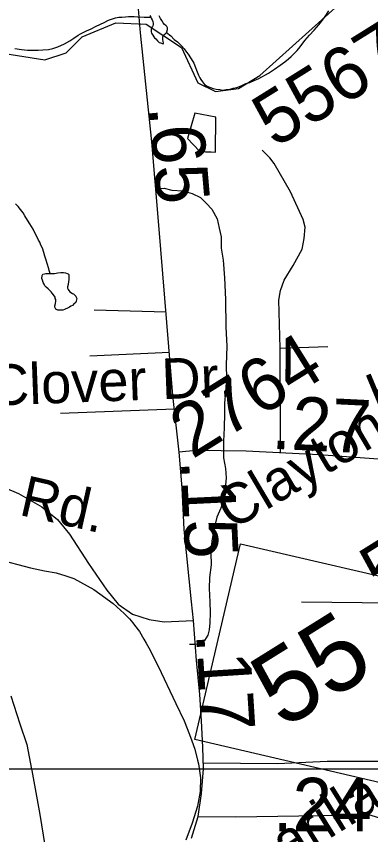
# Model space of a CAD drawing. Extents: x 2001466 to 31450019, y -30647475 to 847247.
# Drawn here: x 2072184 to 2073846, y 657867 to 661702 of the extents above; entities that cross this region are included whole.
import ezdxf

# ---------------------------------------------------------------- set-up
doc = ezdxf.new("R2010")
doc.units = 0
for name, color, linetype in [('Exist Hydrographic Creek Single Shore', 7, 'Continuous'), ('Exist Hydrographic Misc Water Feature', 7, 'Continuous'), ('Exist Railroad Mainline', 7, 'Continuous'), ('Exist Road Non-System Type 51', 7, 'Continuous'), ('Exist Road Non-System Type 51 Label', 7, 'Continuous'), ('Exist Road Primary NC Attributed', 7, 'Continuous'), ('Exist Road Primary NC Service Mileage Hundredths English Label', 7, 'Continuous'), ('Exist Road Primary NC Shield CELL', 7, 'Continuous'), ('Exist Road Primary NC Shield Number Label', 7, 'Continuous'), ('Exist Road Secondary Mileage Hundredths English Label', 7, 'Continuous'), ('Exist Road Secondary Type 51 Attributed', 7, 'Continuous'), ('Exist Road Secondary Type 51 Label', 7, 'Continuous'), ('Exist Road Secondary Type 51 Number Label', 7, 'Continuous'), ('Map Preparation Inset Cut Line', 7, 'Continuous')]:
    doc.layers.add(name, color=color, linetype=linetype)

msp = doc.modelspace()

# ---------------------------------------------------------------- linework, layer by layer
at = {"layer": 'Exist Hydrographic Creek Single Shore'}
for points in [[(2072059.9, 661539), (2072318.1, 661497.7), (2072417.9, 661531.7), (2072493, 661605.7), (2072651.1, 661671.3), (2072793, 661665.2), (2072959.1, 661556.8), (2073034.9, 661391.2), (2073118, 661350.2), (2073226, 661364.4), (2073325.9, 661424.7), (2073708.9, 661767.9), (2073875, 661876.1), (2074423.6, 661992.8)], [(2074431.5, 658772.1), (2074071.9, 658926), (2073947.8, 658951.5), (2073521.9, 658956.9)]]:
    msp.add_lwpolyline(points, dxfattribs=at)
at = {"layer": 'Exist Hydrographic Misc Water Feature'}
for points in [[(2072176.8, 661551), (2072208.8, 661547), (2072236.7, 661543.2), (2072256.6, 661543), (2072286.7, 661543.3), (2072308.8, 661545.2), (2072334.7, 661547.4), (2072354.4, 661551.3), (2072378.8, 661559.4), (2072410.3, 661573.6), (2072434.3, 661587.4), (2072454.2, 661599.4), (2072474.5, 661613.4), (2072484.4, 661619.6), (2072512.7, 661633.6), (2072534.4, 661643.7), (2072558.4, 661655.9), (2072596.3, 661673.6), (2072616.2, 661683.6), (2072648.4, 661695.7), (2072664, 661697.8), (2072678.1, 661697.7), (2072696.2, 661699.8), (2072710.1, 661701.8), (2072736.2, 661701.9), (2072754, 661700), (2072784, 661697.9), (2072792.2, 661698.3), (2072814.1, 661698.2)], [(2072810.4, 661706.1), (2072814.1, 661698.2)], [(2072814.1, 661698.2), (2072816.1, 661694.3), (2072820.2, 661686), (2072823.9, 661678.1), (2072826.2, 661668), (2072826.4, 661664.3), (2072824.1, 661658.2), (2072822.1, 661654), (2072818.6, 661648.1), (2072816.4, 661642.3), (2072816.4, 661634.2), (2072816.4, 661630.1), (2072818.4, 661624.1), (2072820.5, 661618.2), (2072832.1, 661602.2), (2072838.5, 661596.4), (2072846.5, 661588.2), (2072854.5, 661580.1), (2072860.4, 661578.4), (2072872.5, 661574.1), (2072874.6, 661578.4), (2072872.5, 661584.3), (2072870.5, 661594.3), (2072870.3, 661606.1), (2072872.1, 661610.3), (2072874.6, 661614), (2072882.4, 661620.1), (2072888.5, 661626.1)], [(2072888.5, 661626.1), (2072890.4, 661630.3), (2072892.4, 661640.1), (2072892.2, 661648.3), (2072890.2, 661654.2), (2072886.3, 661658.5), (2072878.3, 661664.2), (2072872.3, 661672.4), (2072866.4, 661682.2), (2072860.4, 661692.4), (2072856.3, 661698.3), (2072854.3, 661704.3)], [(2072990.4, 661524.6), (2073012.4, 661490.5), (2073016.7, 661482.5), (2073024.9, 661462.6), (2073028.8, 661450.7), (2073038.8, 661426.5), (2073044.8, 661414.6), (2073048.7, 661406.7), (2073056.9, 661394.6), (2073066.7, 661382.5), (2073079, 661374.6), (2073094.6, 661368.9), (2073106.7, 661364.7), (2073120.4, 661360.9), (2073138.9, 661358.6), (2073152.6, 661356.9), (2073168.6, 661358.9), (2073186.9, 661361), (2073200.6, 661365), (2073218.7, 661368.8), (2073238.8, 661377.1), (2073260.9, 661387.1), (2073278.9, 661392.9), (2073298.6, 661401.3), (2073320.6, 661411), (2073366.7, 661435.2), (2073394.2, 661455.4), (2073420.6, 661473.3), (2073442.4, 661489.4), (2073460.4, 661503.3), (2073472.3, 661513.3), (2073488.3, 661529.5), (2073500.4, 661541.5), (2073514.3, 661559.2), (2073536.5, 661589.5), (2073558.2, 661613.4), (2073580.2, 661637.7), (2073592.1, 661649.7), (2073610.1, 661671.7), (2073632, 661701.6), (2073650.1, 661727.7)], [(2072888.5, 661626.1), (2072908.2, 661610.1), (2072924.4, 661594.3), (2072940.2, 661582.6), (2072958.5, 661564.4), (2072970.6, 661550.4), (2072982.4, 661534.4), (2072990.4, 661524.6)], [(2073021, 661248.7), (2072987.4, 661130.5), (2073043.1, 661070.5), (2073071.4, 661066.6), (2073097.5, 661066.7), (2073117.6, 661065), (2073119, 661229), (2073021, 661248.7)], [(2072342.5, 660497.4), (2072338.4, 660511.4), (2072336.7, 660519.3), (2072328.3, 660543.3), (2072324.2, 660559.3), (2072318.3, 660577.6), (2072312.5, 660595.6), (2072306.4, 660615.6), (2072298.6, 660629.4), (2072294.5, 660643.4), (2072288.1, 660653.3), (2072282.4, 660667.5), (2072272.1, 660685.2), (2072262.3, 660705.4), (2072247.9, 660729.5), (2072236.1, 660747.1), (2072224.2, 660767.2), (2072216, 660781.4), (2072204.1, 660796.9), (2072192, 660811), (2072179.9, 660823.3)], [(2072342.5, 660497.4), (2072354.4, 660497.6), (2072362.4, 660497.6), (2072378.6, 660499.6), (2072392.3, 660501.6), (2072404.4, 660501.8), (2072414.7, 660499.8), (2072422.4, 660497.8), (2072426.8, 660495.5), (2072430.2, 660491.7), (2072430.6, 660485.6), (2072430.4, 660477.5), (2072430.6, 660467.8), (2072428.8, 660459.5), (2072426.3, 660445.7), (2072424.5, 660433.8), (2072424.3, 660427.8), (2072426.8, 660421.7), (2072430.6, 660417.5), (2072434.7, 660411.6), (2072446.6, 660403.7), (2072452.6, 660401.6), (2072456.7, 660397.7), (2072462.4, 660391.6), (2072464.5, 660386), (2072466.9, 660379.9), (2072464.9, 660367.7), (2072461, 660359.7), (2072454.8, 660355.8), (2072446.6, 660347.7), (2072438.9, 660343.6), (2072432.9, 660339.6), (2072426.8, 660335.7), (2072410.6, 660327.6), (2072402.6, 660325.6), (2072395, 660325.5), (2072386.8, 660325.5), (2072378.8, 660325.6), (2072368.7, 660329.5), (2072365, 660339.4), (2072364.6, 660345.5), (2072366.9, 660355.8), (2072368.7, 660367.6), (2072368.9, 660375.7), (2072366.5, 660379.7), (2072366.7, 660385.8), (2072358.5, 660397.6), (2072352.5, 660405.4), (2072346.8, 660411.6), (2072332.6, 660425.4), (2072324.4, 660433.5), (2072318.3, 660439.4), (2072314.6, 660447.6), (2072310.3, 660455.6), (2072306.4, 660465.5), (2072304.3, 660473.5), (2072304.5, 660487.3), (2072308.6, 660493.6), (2072316.6, 660495.6), (2072322.4, 660497.6), (2072328.3, 660497.5), (2072336.5, 660497.5), (2072342.5, 660497.4)], [(2072051.1, 659170.6), (2072094.2, 659158), (2072251, 659118.4)], [(2072051.1, 659170.6), (2072094.2, 659158), (2072251, 659118.4)], [(2072251, 659118.4), (2072315.8, 659104.1), (2072371, 659094.2), (2072415.9, 659079.9)], [(2072251, 659118.4), (2072315.8, 659104.1), (2072371, 659094.2), (2072415.9, 659079.9)], [(2072415.9, 659079.9), (2072454, 659067.8), (2072547.7, 659016.7), (2072576.2, 658995.9)], [(2072415.9, 659079.9), (2072454, 659067.8), (2072547.7, 659016.7), (2072576.2, 658995.9)], [(2072576.2, 658995.9), (2072638.8, 658950.1), (2072689, 658902.9)], [(2072576.2, 658995.9), (2072638.8, 658950.1), (2072689, 658902.9)], [(2072689, 658902.9), (2072714.9, 658878.4), (2072730, 658860.1)], [(2072689, 658902.9), (2072714.9, 658878.4), (2072730, 658860.1)], [(2072730, 658860.1), (2072738.8, 658849.4), (2072761, 658818.9)], [(2072730, 658860.1), (2072738.8, 658849.4), (2072761, 658818.9)], [(2072761, 658818.9), (2072781.9, 658784.1), (2072792.8, 658764.2)], [(2072761, 658818.9), (2072781.9, 658784.1), (2072792.8, 658764.2)], [(2072792.8, 658764.2), (2072804.9, 658742.5), (2072848.7, 658657.1), (2072932.4, 658482.1)], [(2072792.8, 658764.2), (2072804.9, 658742.5), (2072848.7, 658657.1), (2072932.4, 658482.1)], [(2072932.4, 658482.1), (2072971, 658401.3), (2072996.8, 658337), (2073007, 658307.3)], [(2072932.4, 658482.1), (2072971, 658401.3), (2072996.8, 658337), (2073007, 658307.3)], [(2073007, 658307.3), (2073020.8, 658267.5), (2073034.1, 658216.6)], [(2073007, 658307.3), (2073020.8, 658267.5), (2073034.1, 658216.6)], [(2073034.1, 658216.6), (2073038.8, 658198.8), (2073047.9, 658133.1)], [(2073034.1, 658216.6), (2073038.8, 658198.8), (2073047.9, 658133.1)], [(2073047.9, 658133.1), (2073045.6, 658068.8), (2073033.7, 658000), (2073008.7, 657921.1), (2072978.1, 657841.3)], [(2073047.9, 658133.1), (2073045.6, 658068.8), (2073033.7, 658000), (2073008.7, 657921.1), (2072978.1, 657841.3)]]:
    msp.add_lwpolyline(points, dxfattribs=at)
at = {"layer": 'Exist Railroad Mainline'}
msp.add_lwpolyline([(2072158.6, 658517.2), (2072200.5, 658387.3), (2072232.7, 658289.3), (2072255.3, 658173.9), (2072256.6, 658167.2), (2072294.8, 657961.2), (2072338.9, 657681.1)], dxfattribs=at)
at = {"layer": 'Exist Road Non-System Type 51'}
for p, q in [((2072886.1, 660316.5), (2072549.4, 660325.5)), ((2072529, 660111.9), (2072901.6, 660129)), ((2072925.4, 659860.8), (2072391.5, 659840.7))]:
    msp.add_line(p, q, dxfattribs=at)
for points in [[(2073420.8, 660146.7), (2073415.5, 660372.4), (2073422.2, 660417.9), (2073439.5, 660466), (2073482.3, 660534.2), (2073525.1, 660611.8), (2073534.4, 660661.2), (2073538.4, 660714.7), (2073529.1, 660749.5), (2073470.3, 660880.5), (2073392.8, 661012.9), (2073372.7, 661039.7), (2073336.6, 661074.4)], [(2072837.9, 660893.8), (2072877, 660896.8), (2072912.8, 660888.1), (2072964.8, 660885), (2073008.5, 660872.1), (2073048.1, 660853.3), (2073075.5, 660824.8), (2073101, 660798.3), (2073126.1, 660753.8), (2073135.2, 660709.6), (2073144.4, 660669.4), (2073145.3, 660615.4), (2073154.1, 660559.2), (2073160.5, 660477.1), (2073164.4, 660375), (2073165.7, 660244.9), (2073171.9, 660156.8), (2073168.1, 660066.9), (2073168.9, 660006.9), (2073165.6, 659942.9), (2073160.5, 659889.1), (2073159.5, 659841.1), (2073158.1, 659773.1), (2073154.9, 659711.2), (2073155.3, 659633.2)], [(2073420.8, 660146.7), (2073645.3, 660154.7)], [(2073423.6, 659656.4), (2073420.8, 660146.7)], [(2073155.3, 659633.2), (2073164.3, 659583), (2073167.4, 659538.9), (2073164.7, 659505), (2073161.8, 659463), (2073153.1, 659429.2), (2073142.5, 659397.4), (2073123.6, 659355.8), (2073112.5, 659302), (2073101.4, 659244.2), (2073096.2, 659186.4), (2073097.1, 659132.3), (2073089.9, 659072.5), (2073088.8, 659020.5), (2073091.5, 658958.4), (2073092.5, 658906.4), (2073091.5, 658860.4), (2073088.9, 658826.5), (2073082.4, 658802.6), (2073065.8, 658777), (2073049.5, 658761.3), (2073039.5, 658759.5), (2073021.5, 658757.9), (2072995.5, 658758.4)], [(2073062.3, 658203.6), (2073408.4, 658200), (2073641.2, 658211.3), (2073882.4, 658211.3), (2074067.5, 658193), (2074165.7, 658180.4), (2074173.7, 658173.9)]]:
    msp.add_lwpolyline(points, dxfattribs=at)
at = {"layer": 'Exist Road Primary NC Attributed'}
for points in [[(2072947.2, 659659), (2072918.4, 659926), (2072852.5, 660724.1), (2072819, 661113.6), (2072765.6, 661624.7), (2072734.2, 662020.6), (2072716.4, 662380.8), (2072706, 662577.7), (2072680.8, 662806), (2072654.7, 663075.1)], [(2073014.2, 658871.5), (2073004.7, 658958.4), (2072970.7, 659296.6), (2072961.3, 659492.5), (2072947.2, 659659)], [(2073037.2, 657953), (2073051.8, 658059.8), (2073061.3, 658175), (2073058.6, 658276.6), (2073052.4, 658401.2), (2073044.5, 658524.8), (2073028.8, 658684), (2073014.2, 658871.5)], [(2073005, 657851.2), (2073037.2, 657953)]]:
    msp.add_lwpolyline(points, dxfattribs=at)
at = {"layer": 'Exist Road Primary NC Shield CELL'}
msp.add_lwpolyline([(2073021.8, 658312.9), (2073235, 659230.3), (2074152.4, 659017.1), (2073939.2, 658099.7)], close=True, dxfattribs=at)
at = {"layer": 'Exist Road Secondary Type 51 Attributed'}
for points in [[(2070967.3, 660474.1), (2071035.3, 660378.5), (2071305.5, 659981.4), (2071412.1, 659862), (2071488.1, 659792.3), (2071572.6, 659737.4), (2071963.7, 659563.1), (2072194.8, 659465.9), (2072303.5, 659403.6), (2072377.4, 659344.4), (2072433.9, 659274.7), (2072522.6, 659137.4), (2072609.1, 659012.8), (2072661.9, 658947.3), (2072729.4, 658900.8), (2072807.5, 658875.4), (2072877.2, 658864.9), (2073014.2, 658871.5)], [(2074366.1, 659590.3), (2074219.7, 659598), (2073967.2, 659620), (2073604.2, 659647.5), (2073262.2, 659664.4), (2073027.3, 659667.5), (2072947.2, 659659)], [(2073037.2, 657953), (2073213.9, 657950.1), (2073606.6, 657957.5), (2073781.3, 657961.8), (2073841.4, 657959.6), (2073910, 657938.5), (2073964.9, 657902.6), (2074037.7, 657824.4), (2074087.4, 657781.1), (2074181.3, 657731.5), (2074270, 657693.5)]]:
    msp.add_lwpolyline(points, dxfattribs=at)
at = {"layer": 'Map Preparation Inset Cut Line'}
for p, q in [((2072255.3, 658173.9), (2070058.4, 658173.9)), ((2073022.2, 658173.9), (2072255.3, 658173.9)), ((2074173.7, 658173.9), (2073022.2, 658173.9))]:
    msp.add_line(p, q, dxfattribs=at)

# ---------------------------------------------------------------- texts
at = {"layer": 'Exist Road Non-System Type 51 Label'}
msp.add_text('Green Clover Dr.', height=190, rotation=2.1642, dxfattribs=at).set_placement((2071287.7, 659848.2))
at = {"layer": 'Exist Road Primary NC Service Mileage Hundredths English Label'}
for s, rotation, p in [('.65', 274.9132, (2072804.9, 661277.7)), ('.15', 272.7534, (2072955.2, 659620.7)), ('.17', 273.6349, (2073026.4, 658808.9))]:
    msp.add_text(s, height=250, rotation=rotation, dxfattribs=at).set_placement(p)
at = {"layer": 'Exist Road Primary NC Shield Number Label'}
msp.add_text('55', height=350, rotation=31.918, dxfattribs=at).set_placement((2073434.3, 658358.5))
at = {"layer": 'Exist Road Secondary Mileage Hundredths English Label'}
for s, rotation, p in [('.27', 357.1709, (2073377.5, 659676.3)), ('.24', 359.99, (2073386.3, 657883.5))]:
    msp.add_text(s, height=250, rotation=rotation, dxfattribs=at).set_placement(p)
at = {"layer": 'Exist Road Secondary Type 51 Label'}
for s, rotation, p in [('Harvest ', 22.656, (2073877.7, 659835.2)), ('Clayton', 30.5602, (2073195.4, 659292)), ('Rd.', 347.3016, (2072191.4, 659366.8)), ('Jicarilla', 31.918, (2073192.9, 657561))]:
    msp.add_text(s, height=190, rotation=rotation, dxfattribs=at).set_placement(p)
at = {"layer": 'Exist Road Secondary Type 51 Number Label'}
for s, p in [('5567', (2073396.1, 661082.4)), ('2764', (2073009.3, 659625.2)), ('5564', (2073901.4, 658967.8))]:
    msp.add_text(s, height=250, rotation=31.918, dxfattribs=at).set_placement(p)

doc.saveas('drawing.dxf')
